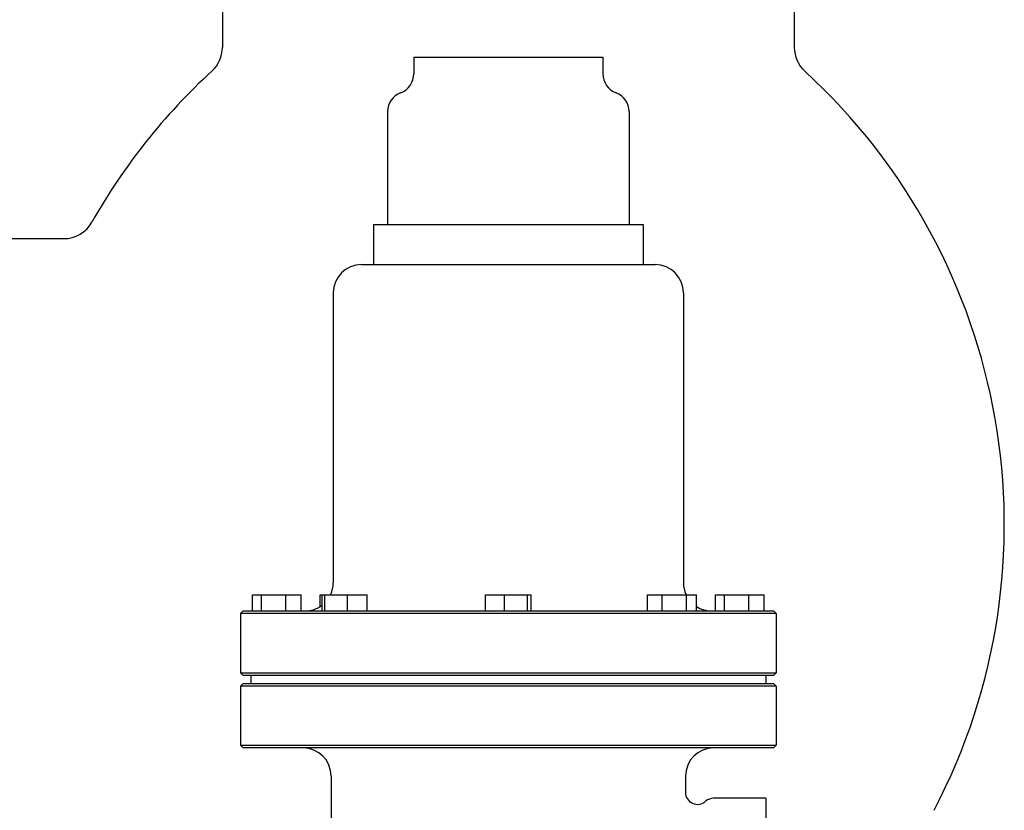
# Model space of a CAD drawing. Header units: inches. Extents: x 24 to 1128, y -94 to 748.
# Tile 445 of 546: x 941 to 956, y 300 to 312. Entities that reach past the tile are written whole.
import ezdxf

# ---------------------------------------------------------------- set-up
doc = ezdxf.new("R2010")
doc.units = ezdxf.units.IN
doc.header["$LTSCALE"] = 32
doc.header["$MEASUREMENT"] = 0
doc.layers.add('Visible (ANSI)', color=7, linetype='Continuous', lineweight=30)

msp = doc.modelspace()

# ---------------------------------------------------------------- linework, layer by layer
at = {"layer": 'Visible (ANSI)'}
for p, q in [((943.75166, 313.36787), (943.75166, 311.34626)), ((952.63166, 313.36787), (952.63166, 311.34626)), ((946.72291, 311.19287), (946.72291, 310.93459)), ((946.72291, 311.19287), (949.66041, 311.19287)), ((949.66041, 311.19287), (949.66041, 310.93459)), ((946.31666, 310.34912), (946.31666, 308.59912)), ((950.06666, 310.34912), (950.06666, 308.59912)), ((946.09791, 308.59912), (946.09791, 307.97412)), ((946.09791, 308.59912), (950.28541, 308.59912)), ((950.28541, 308.59912), (950.28541, 307.97412)), ((940.00666, 308.37787), (941.28991, 308.37787)), ((945.91041, 307.97412), (950.47291, 307.97412)), ((945.47291, 307.53662), (945.47291, 303.03662)), ((950.91041, 307.53662), (950.91041, 303.03662)), ((944.2203, 302.59912), (944.2203, 302.84912)), ((944.2203, 302.84912), (944.35926, 302.84912)), ((944.35926, 302.84912), (944.73688, 302.84912)), ((944.35926, 302.59912), (944.35926, 302.84912)), ((944.73688, 302.84912), (944.97553, 302.84912)), ((944.73688, 302.59912), (944.73688, 302.84912)), ((944.97553, 302.59912), (944.97553, 302.84912)), ((945.27085, 302.84912), (945.30065, 302.84912)), ((945.27085, 302.66788), (945.27085, 302.84912)), ((945.30065, 302.84912), (945.34279, 302.84912)), ((945.30065, 302.59912), (945.30065, 302.84912)), ((945.34279, 302.59912), (945.34279, 302.84912)), ((945.34279, 302.84912), (945.69264, 302.84912)), ((945.69264, 302.84912), (946.00035, 302.84912)), ((945.69264, 302.59912), (945.69264, 302.84912)), ((946.00035, 302.59912), (946.00035, 302.84912)), ((947.83586, 302.84912), (948.13411, 302.84912)), ((947.83586, 302.59912), (947.83586, 302.84912)), ((948.13411, 302.59912), (948.13411, 302.84912)), ((948.13411, 302.84912), (948.48991, 302.84912)), ((948.48991, 302.84912), (948.54746, 302.84912)), ((948.48991, 302.59912), (948.48991, 302.84912)), ((948.54746, 302.59912), (948.54746, 302.84912)), ((950.35318, 302.84912), (950.5795, 302.84912)), ((950.35318, 302.59912), (950.35318, 302.84912)), ((950.5795, 302.84912), (950.95915, 302.84912)), ((950.5795, 302.59912), (950.5795, 302.84912)), ((950.95915, 302.59912), (950.95915, 302.84912)), ((950.95915, 302.84912), (951.11247, 302.84912)), ((951.11247, 302.59912), (951.11247, 302.84912)), ((951.4078, 302.84912), (951.54676, 302.84912)), ((951.4078, 302.59912), (951.4078, 302.84912)), ((951.54676, 302.84912), (951.92438, 302.84912)), ((951.54676, 302.59912), (951.54676, 302.84912)), ((951.92438, 302.84912), (952.16303, 302.84912)), ((951.92438, 302.59912), (951.92438, 302.84912)), ((952.16303, 302.59912), (952.16303, 302.84912)), ((944.07708, 302.59912), (944.03541, 302.55746)), ((952.34791, 302.55746), (944.03541, 302.55746)), ((944.03541, 302.55746), (944.03541, 301.64079)), ((944.07708, 302.59912), (952.30625, 302.59912)), ((952.30625, 302.59912), (952.34791, 302.55746)), ((952.34791, 302.55746), (952.34791, 301.64079)), ((944.07708, 301.59912), (944.03541, 301.64079)), ((944.03541, 301.64079), (952.34791, 301.64079)), ((952.30625, 301.59912), (944.07708, 301.59912)), ((944.19166, 301.59912), (944.19166, 301.47412)), ((952.19166, 301.59912), (952.19166, 301.47412)), ((952.30625, 301.59912), (952.34791, 301.64079)), ((944.07708, 301.47412), (944.03541, 301.43246)), ((944.07708, 301.47412), (952.30625, 301.47412)), ((952.30625, 301.47412), (952.34791, 301.43246)), ((952.34791, 301.43246), (944.03541, 301.43246)), ((944.03541, 301.43246), (944.03541, 300.51579)), ((952.34791, 301.43246), (952.34791, 300.51579)), ((944.07708, 300.47412), (944.03541, 300.51579)), ((944.03541, 300.51579), (952.34791, 300.51579)), ((952.30625, 300.47412), (944.07708, 300.47412)), ((952.30625, 300.47412), (952.34791, 300.51579)), ((945.44166, 300.03662), (945.44166, 295.50287)), ((950.94166, 300.03662), (950.94166, 299.78488)), ((952.19166, 299.69287), (951.37916, 299.69287)), ((952.19166, 299.69287), (952.19166, 295.44287))]:
    msp.add_line(p, q, dxfattribs=at)
for centre, radius, start, end in [((943.25166, 311.34626), 0.5, 312.497008, 0), ((953.13166, 311.34626), 0.5, 180, 227.502992), ((950.03949, 303.93787), 9.54783, 132.497008, 150.551), ((946.41041, 310.93459), 0.3125, 290.487315, 0), ((949.97291, 310.93459), 0.3125, 180, 249.512685), ((946.34384, 303.93787), 9.54783, 332.337698, 47.502992), ((946.62916, 310.34912), 0.3125, 110.487315, 180), ((949.75416, 310.34912), 0.3125, 0, 69.512685), ((941.28991, 308.87787), 0.5, 270, 330.551), ((945.91041, 307.53662), 0.4375, 90, 180), ((950.47291, 307.53662), 0.4375, 0, 90), ((945.03541, 303.03662), 0.4375, 334.623066, 0), ((951.34791, 303.03662), 0.4375, 180, 205.376934), ((945.03541, 303.03662), 0.4375, 270, 307.318572), ((951.34791, 303.03662), 0.4375, 237.442211, 270), ((945.00416, 300.03662), 0.4375, 0, 90), ((951.37916, 300.03662), 0.4375, 90, 180), ((951.12916, 299.78488), 0.1875, 180, 311.810315), ((951.37916, 299.50537), 0.1875, 90, 131.810315)]:
    msp.add_arc(centre, radius, start, end, dxfattribs=at)

doc.saveas('drawing.dxf')
